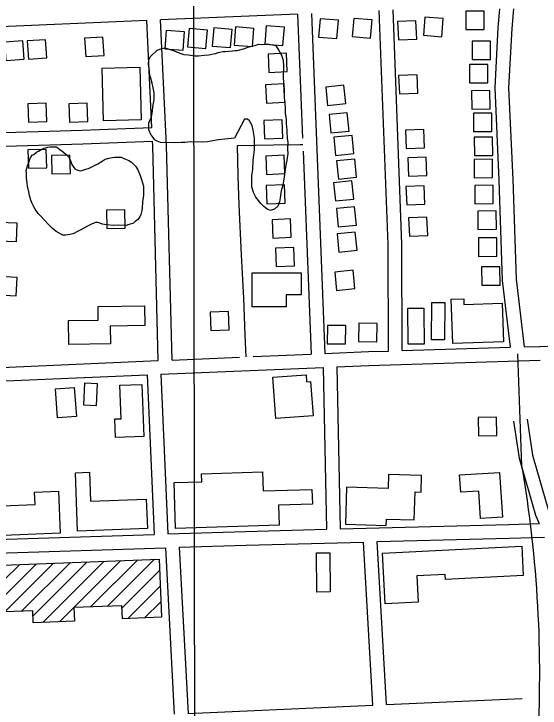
# Model space of a CAD drawing. Extents: x 3297716 to 3335574, y 688621 to 713991.
# Drawn here: x 3327704 to 3328852, y 709396 to 710910 of the extents above; entities that cross this region are included whole.
import ezdxf

# ---------------------------------------------------------------- set-up
doc = ezdxf.new("R2010")
doc.units = 0
for name, color, linetype in [('V-BLDG-OTLN', 7, 'Continuous'), ('V-GRID-MAJR', 7, 'Continuous'), ('V-ROAD-CNTR', 7, 'Continuous'), ('V-SITE-VEGE', 7, 'Continuous')]:
    doc.layers.add(name, color=color, linetype=linetype)

msp = doc.modelspace()

# ---------------------------------------------------------------- linework, layer by layer
at = {"layer": 'V-BLDG-OTLN'}
for p, q in [((3327908.4, 709618.2), (3328011.1, 709720.9)), ((3327681.5, 709674.2), (3327717, 709709.6)), ((3327682.8, 709640.1), (3327753.8, 709711)), ((3327684.2, 709606.1), (3327790.5, 709712.5)), ((3327721, 709607.6), (3327827.3, 709713.9)), ((3327745.8, 709597), (3327864.1, 709715.3)), ((3327767.1, 709583), (3327900.8, 709716.7)), ((3327803.9, 709584.4), (3327937.6, 709718.1)), ((3327871.6, 709616.8), (3327974.4, 709719.5)), ((3327939.8, 709614.3), (3328022, 709696.4)), ((3327952.4, 709591.5), (3328023.3, 709662.4)), ((3327989.2, 709592.9), (3328024.6, 709628.3))]:
    msp.add_line(p, q, dxfattribs=at)
for points in [[(3328640.6, 710899.7), (3328600.7, 710903), (3328597.4, 710863.2), (3328637.3, 710859.8)], [(3328730.1, 710876.1), (3328729.7, 710916.1), (3328689.7, 710915.7), (3328690.1, 710875.7)], [(3328411.9, 710895.8), (3328372.1, 710899.1), (3328368.8, 710859.2), (3328408.6, 710855.9)], [(3328485.3, 710896.8), (3328445.4, 710900.1), (3328442.1, 710860.3), (3328481.9, 710857)], [(3328541, 710893.4), (3328542.6, 710853.4), (3328582.6, 710855), (3328581, 710895)], [(3328076.4, 710870.4), (3328036.5, 710873.7), (3328033.2, 710833.8), (3328073.1, 710830.5)], [(3328126.1, 710874.3), (3328086.2, 710877.6), (3328082.9, 710837.8), (3328122.8, 710834.4)], [(3328179.9, 710876.1), (3328140, 710879.4), (3328136.7, 710839.5), (3328176.6, 710836.2)], [(3328227.7, 710878.2), (3328187.8, 710881.6), (3328184.5, 710841.7), (3328224.4, 710838.4)], [(3328294.3, 710880.5), (3328254.4, 710883.8), (3328251.1, 710843.9), (3328291, 710840.6)], [(3327898.3, 710859.1), (3327858.4, 710856.6), (3327860.9, 710816.6), (3327900.9, 710819.2)], [(3327723.8, 710850.9), (3327683.9, 710848.4), (3327686.4, 710808.5), (3327726.3, 710811)], [(3327773.2, 710853.6), (3327733.3, 710851.1), (3327735.8, 710811.2), (3327775.7, 710813.7)], [(3328743.7, 710810.6), (3328743.3, 710850.6), (3328703.3, 710850.2), (3328703.7, 710810.2)], [(3328300.3, 710784), (3328298.6, 710823.9), (3328258.7, 710822.3), (3328260.3, 710782.3)], [(3328738.1, 710759.6), (3328737.6, 710799.6), (3328697.6, 710799.2), (3328698.1, 710759.2)], [(3327896.8, 710791.7), (3327978.9, 710793.7), (3327981.8, 710679), (3327899.7, 710676.9)], [(3328543.3, 710775.3), (3328544.9, 710735.4), (3328584.9, 710736.9), (3328583.3, 710776.9)], [(3328294.9, 710717), (3328293.2, 710757), (3328253.2, 710755.3), (3328254.9, 710715.3)], [(3328384.2, 710750.2), (3328388.1, 710710.4), (3328427.9, 710714.4), (3328424, 710754.2)], [(3328742.7, 710702.7), (3328742.3, 710742.7), (3328702.3, 710742.2), (3328702.7, 710702.3)], [(3327736.3, 710673.7), (3327776.3, 710675.1), (3327774.9, 710715.1), (3327734.9, 710713.7)], [(3327825.6, 710674), (3327865.6, 710675.5), (3327864.2, 710715.4), (3327824.2, 710714)], [(3328391.4, 710690.1), (3328395.4, 710650.3), (3328435.2, 710654.3), (3328431.2, 710694.1)], [(3328746.8, 710653.7), (3328746.4, 710693.7), (3328706.4, 710693.3), (3328706.8, 710653.3)], [(3328290.6, 710639.1), (3328289, 710679), (3328249, 710677.4), (3328250.7, 710637.4)], [(3328401.8, 710641), (3328405.7, 710601.2), (3328445.5, 710605.2), (3328441.6, 710645)], [(3328558, 710656.5), (3328559.6, 710616.6), (3328599.5, 710618.1), (3328598, 710658.1)], [(3328748.6, 710601.3), (3328748.2, 710641.3), (3328708.2, 710640.9), (3328708.6, 710600.9)], [(3327774.9, 710614.5), (3327734.9, 710613.6), (3327735.8, 710573.6), (3327775.8, 710574.5)], [(3327826.4, 710601.7), (3327786.4, 710600.8), (3327787.3, 710560.8), (3327827.3, 710561.7)], [(3328294.9, 710561.6), (3328293.3, 710601.6), (3328253.3, 710599.9), (3328255, 710560)], [(3328407.9, 710589.4), (3328411.9, 710549.6), (3328451.7, 710553.6), (3328447.7, 710593.4)], [(3328563.3, 710595.8), (3328564.8, 710555.8), (3328604.8, 710557.4), (3328603.2, 710597.4)], [(3328748.3, 710552.8), (3328747.9, 710592.8), (3328707.9, 710592.4), (3328708.3, 710552.4)], [(3328401.5, 710541.7), (3328405.5, 710501.9), (3328445.3, 710505.9), (3328441.3, 710545.7)], [(3328295.8, 710497.5), (3328294.2, 710537.4), (3328254.2, 710535.8), (3328255.9, 710495.8)], [(3328559.2, 710533.3), (3328560.8, 710493.4), (3328600.7, 710495), (3328599.2, 710534.9)], [(3328749.7, 710496.3), (3328749.3, 710536.3), (3328709.3, 710535.9), (3328709.7, 710495.9)], [(3327947.1, 710442.7), (3327946.5, 710482.7), (3327906.5, 710482.1), (3327907.1, 710442.1)], [(3328407.4, 710485.2), (3328411.4, 710445.4), (3328451.2, 710449.4), (3328447.2, 710489.2)], [(3328756.3, 710440.4), (3328755.9, 710480.4), (3328715.9, 710480), (3328716.3, 710440)], [(3328308.7, 710422.8), (3328307.1, 710462.7), (3328267.1, 710461.1), (3328268.8, 710421.1)], [(3328565.1, 710465.2), (3328566.6, 710425.3), (3328606.6, 710426.8), (3328605, 710466.8)], [(3327671.5, 710455.2), (3327669.7, 710415.3), (3327709.6, 710413.5), (3327711.4, 710453.4)], [(3328409, 710430.2), (3328413, 710390.4), (3328452.8, 710394.4), (3328448.8, 710434.2)], [(3328757.5, 710381.6), (3328757.1, 710421.6), (3328717.1, 710421.2), (3328717.5, 710381.2)], [(3328316.4, 710360.7), (3328314.7, 710400.6), (3328274.8, 710399), (3328276.4, 710359)], [(3328764.4, 710318.5), (3328764, 710358.5), (3328724, 710358.1), (3328724.4, 710318.1)], [(3328297.9, 710271), (3328224, 710270.8), (3328223.7, 710345.3), (3328330.9, 710345.6), (3328331, 710297.1), (3328297.8, 710297)], [(3328404, 710346.8), (3328408, 710307), (3328447.8, 710311), (3328443.8, 710350.8)], [(3327671, 710336.9), (3327669.2, 710297), (3327709.2, 710295.2), (3327711, 710335.1)], [(3328643.9, 710280.3), (3328643.1, 710198.9), (3328615.1, 710199.2), (3328615.9, 710280.6)], [(3328661.1, 710191), (3328657.9, 710287.6), (3328685.1, 710288.5), (3328685.5, 710276.5), (3328769.3, 710279.3), (3328772.2, 710194.8)], [(3327915.1, 710190.5), (3327824, 710189.1), (3327823.2, 710241.3), (3327888.1, 710242.3), (3327887.7, 710271.7), (3327989.1, 710273.2), (3327989.7, 710230.3), (3327914.5, 710229.2)], [(3328598.1, 710261), (3328598.6, 710190), (3328563.8, 710189.8), (3328563.2, 710268.1), (3328598, 710268.3)], [(3328133.5, 710219.7), (3328173.5, 710220.9), (3328172.3, 710260.9), (3328132.3, 710259.7)], [(3328456, 710195.3), (3328496, 710194.8), (3328496.4, 710234.8), (3328456.4, 710235.3)], [(3328387.6, 710190.5), (3328427.6, 710190.1), (3328428, 710230.1), (3328388, 710230.5)], [(3328356.5, 710033.8), (3328275.5, 710027.9), (3328269, 710117.5), (3328341.3, 710122.7), (3328342.4, 710107.4), (3328351.1, 710108.1)], [(3327885.7, 710104.2), (3327883.4, 710055.3), (3327856.7, 710056.5), (3327859, 710105.4)], [(3327983.4, 710101.7), (3327987.3, 709988.6), (3327925.5, 709986.4), (3327924.1, 710026.7), (3327938.1, 710027.2), (3327935.5, 710100.1)], [(3327835.9, 710095), (3327840.4, 710031.8), (3327799.1, 710028.9), (3327794.7, 710092.1)], [(3328757.2, 709990.6), (3328756.7, 710030.6), (3328716.7, 710030.2), (3328717.2, 709990.2)], [(3327995.3, 709788), (3327843, 709782.3), (3327838.3, 709909.5), (3327869, 709910.6), (3327871.4, 709847.1), (3327992.9, 709851.6)], [(3328282.8, 709794.9), (3328056.6, 709787.7), (3328053.4, 709887.9), (3328113.7, 709889.8), (3328113.2, 709907.2), (3328246.1, 709911.5), (3328247.5, 709869.8), (3328354, 709873.2), (3328355.1, 709841), (3328281.4, 709838.7)], [(3328427.1, 709797.4), (3328516.2, 709794.5), (3328516.7, 709808.5), (3328577.3, 709806.6), (3328579.3, 709867.5), (3328592.3, 709867), (3328593.4, 709903.4), (3328521.1, 709905.7), (3328520.1, 709874.9), (3328429.7, 709877.8)], [(3328763.5, 709910.2), (3328769.8, 709812.8), (3328721.7, 709809.7), (3328717.9, 709869.4), (3328678.6, 709866.8), (3328676.2, 709904.6)], [(3327805.4, 709777.6), (3327681.2, 709772.7), (3327678.7, 709837.6), (3327750.6, 709840.4), (3327749.5, 709867.3), (3327801.8, 709869.4)], [(3328508.4, 709734.4), (3328811.7, 709749.4), (3328814.8, 709685.2), (3328645.3, 709676.8), (3328644.7, 709687.4), (3328582.6, 709684.3), (3328585.5, 709627.1), (3328513.9, 709623.5)], [(3327680.2, 709708.2), (3328021, 709721.3), (3328025.9, 709594.3), (3327940.7, 709591), (3327939.6, 709619.4), (3327834.9, 709615.4), (3327836.1, 709585.7), (3327746.4, 709582.2), (3327745.4, 709608.5), (3327684.1, 709606.1)], [(3328393.1, 709734.8), (3328394.1, 709649.5), (3328364.9, 709649.1), (3328364, 709734.5)]]:
    msp.add_lwpolyline(points, close=True, dxfattribs=at)
at = {"layer": 'V-GRID-MAJR'}
msp.add_spline([(3328118.7, 694026.2), (3328114.7, 697055), (3328106.8, 703116.6), (3328098.9, 709178.2), (3328094.9, 712211)], degree=3, dxfattribs=at)
at = {"layer": 'V-ROAD-CNTR'}
for points in [[(3328521, 710174.8), (3328520.2, 710407.3), (3328501, 710917.1)], [(3328551, 710175.7), (3328550.2, 710408), (3328531, 710918.4)], [(3328763.4, 710920.7), (3328759.9, 710880.2), (3328753.1, 710748.7), (3328762, 710547.6), (3328769.3, 710328.9), (3328786.7, 710183)], [(3328793.5, 710920.9), (3328789.8, 710878.1), (3328783.1, 710748.6), (3328792, 710548.7), (3328799.2, 710331.2), (3328816.8, 710183.9)], [(3328322.9, 710909.5), (3328023.9, 710896.6)], [(3328322.9, 710909.5), (3328333.7, 710639.2)], [(3328352.9, 710910.8), (3328382.6, 710169.4)], [(3327994, 710895.4), (3327625.1, 710879.5)], [(3328005.3, 710662), (3327994, 710895.4)], [(3328049.1, 710155.1), (3328037.2, 710623.1), (3328023.9, 710896.6)], [(3327635.7, 710650), (3327853.4, 710656.5), (3328005.3, 710662)], [(3327637.1, 710620.1), (3327854.4, 710626.5), (3328006.8, 710632)], [(3328019.1, 710153.8), (3328007.2, 710622), (3328006.8, 710632)], [(3328210.9, 710162), (3328208.6, 710210.1), (3328205.5, 710290.3), (3328200.4, 710384.4), (3328195.2, 710493.8), (3328193.5, 710556.6), (3328191.9, 710622.9), (3328270.4, 710624.3), (3328328.6, 710624.8), (3328334.3, 710625)], [(3328334.9, 710610.2), (3328352.6, 710168.1)], [(3328382.6, 710169.4), (3328477.5, 710173.4), (3328521, 710174.8)], [(3328551, 710175.7), (3328786.7, 710183)], [(3328816.8, 710183.9), (3328850.8, 710185)], [(3328850.6, 710185), (3328884.5, 710186.3)], [(3328049.1, 710155.1), (3328196.5, 710161.4)], [(3328226.1, 710162.7), (3328352.6, 710168.1)], [(3328812, 709924.8), (3328803.5, 710168.5)], [(3327659.4, 710138.5), (3328019.1, 710153.8)], [(3328408.8, 710140.4), (3328478.6, 710143.4), (3328851.7, 710155)], [(3328024.6, 710124), (3328378.9, 710139.2)], [(3328378.9, 710139.2), (3328386, 709786.2)], [(3328408.8, 710140.4), (3328415.9, 709787)], [(3327651.7, 710108.1), (3327994.6, 710122.8)], [(3327994.6, 710122.8), (3328010, 709775)], [(3328024.6, 710124), (3328039.9, 709776)], [(3328823.4, 710026.1), (3328835.4, 709948), (3328870.2, 709826.8), (3328881.5, 709799.4)], [(3328793.7, 710021.5), (3328806, 709941.5), (3328841.8, 709816.8), (3328849.4, 709798.6)], [(3328415.9, 709787), (3328783.7, 709796.8)], [(3328783.7, 709796.8), (3328849.4, 709798.6)], [(3328039.9, 709776), (3328209.5, 709781.5), (3328386, 709786.2)], [(3327664.6, 709763.9), (3328010, 709775)], [(3328496.3, 709759.2), (3328784.5, 709766.9)], [(3328784.5, 709766.9), (3328861.7, 709768.9)], [(3328064.7, 709746.8), (3328210.4, 709751.5), (3328466.3, 709758.4)], [(3328486.7, 709402.6), (3328466.3, 709758.4)], [(3328516.7, 709403.9), (3328496.3, 709759.2)], [(3327665.7, 709733.9), (3328034.7, 709745.8)], [(3328034.7, 709745.8), (3328054, 709382.9)], [(3328064.7, 709746.8), (3328083.9, 709384.3)], [(3328516.7, 709403.9), (3328812.5, 709417.4)], [(3328083.7, 709384.3), (3328486.7, 709402.6)]]:
    msp.add_lwpolyline(points, dxfattribs=at)
msp.add_arc((3326172.1, 709469.9), 2678.8, 356.5719, 9.7781, dxfattribs=at)
at = {"layer": 'V-SITE-VEGE'}
for points in [[(3328223, 710532.4), (3328223.4, 710557.6), (3328225, 710570.9), (3328226, 710590.9), (3328227.7, 710602), (3328228.6, 710613.1), (3328228.9, 710639.1), (3328226.2, 710656.1), (3328224.1, 710666.5), (3328218.3, 710677), (3328213.9, 710680), (3328207.2, 710680.1), (3328185.2, 710638.9), (3328171.1, 710637.6), (3328150.3, 710634.9), (3328137.7, 710632.9), (3328126.5, 710630.8), (3328114.6, 710630.2), (3328090.2, 710630.6), (3328076.8, 710629.3), (3328068.7, 710629.4), (3328053.8, 710628.9), (3328024.2, 710629.3), (3328016.8, 710632.3), (3328011.7, 710635.4), (3328005.9, 710642.9), (3328003.7, 710645.1), (3327998.6, 710657), (3327998.8, 710672.6), (3328001.1, 710678.5), (3328004.2, 710685.1), (3328006.6, 710697.7), (3328007.5, 710707.3), (3328009.9, 710722.9), (3328010.1, 710737.7), (3328008, 710748.8), (3328006, 710758.5), (3328003.1, 710769.6), (3328000.3, 710776.4), (3327999.6, 710783.8), (3327999.7, 710786.7), (3327998.3, 710794.2), (3327997.6, 710800.1), (3327998.5, 710809.7), (3328001.6, 710816.4), (3328016.6, 710831), (3328027, 710834.5), (3328034.4, 710835.9), (3328044.8, 710832.1), (3328053.6, 710829), (3328066.2, 710824.4), (3328075, 710821.3), (3328084.6, 710820.4), (3328098.7, 710818.7), (3328106.8, 710818.6), (3328119.5, 710819.9), (3328129.1, 710820.5), (3328139.5, 710822.6), (3328144.7, 710823.3), (3328149.9, 710825.5), (3328159.6, 710827.5), (3328164.8, 710827.5), (3328172.2, 710828.8), (3328181.1, 710829.5), (3328186.3, 710830.1), (3328190.8, 710830.1), (3328207.9, 710834.3), (3328214.6, 710837.2), (3328231.7, 710841.4), (3328238.4, 710843.5), (3328243.6, 710843.4), (3328251.7, 710844.1), (3328259.9, 710844), (3328271.7, 710841.6), (3328274.7, 710840.8), (3328276.1, 710839.3), (3328281.9, 710830.3), (3328287.7, 710819.9), (3328291.3, 710808.7), (3328291.8, 710795.3), (3328291.5, 710769.4), (3328292.8, 710754.6), (3328293.4, 710744.2), (3328293.9, 710727.1), (3328295.2, 710716.7), (3328295.7, 710701.9), (3328295.6, 710692.3), (3328297.7, 710680.4), (3328298.3, 710670.7), (3328299.6, 710656.6), (3328299.5, 710652.9), (3328300.1, 710638.1), (3328301.4, 710629.9), (3328301.2, 710615.1), (3328301.8, 710605.4), (3328299.4, 710590.7), (3328297, 710580.3), (3328295.4, 710565.5), (3328293.7, 710554.4), (3328290.5, 710536.7), (3328287.4, 710524.1)], [(3328287.4, 710524.1), (3328284.9, 710508.6), (3328283.3, 710499.7), (3328279.5, 710490.9), (3328272.8, 710484.3), (3328263.8, 710481.4), (3328256.4, 710483.8), (3328249.1, 710489.8), (3328242.5, 710496.6), (3328231.6, 710510), (3328226.5, 710520.5), (3328223, 710532.4)]]:
    msp.add_lwpolyline(points, dxfattribs=at)
msp.add_lwpolyline([(3327921.6, 710448.3), (3327905.9, 710449.7), (3327897.2, 710451.6), (3327887.6, 710454.7), (3327882.5, 710454.8), (3327873.5, 710451.2), (3327864.6, 710446.9), (3327851.9, 710439.6), (3327844.4, 710436), (3327833.2, 710430.3), (3327826.5, 710428.9), (3327817.6, 710427.5), (3327810.9, 710427.6), (3327796.2, 710435.2), (3327787.4, 710442.7), (3327778.6, 710451), (3327762.6, 710469), (3327757.4, 710474.3), (3327750.9, 710484), (3327748, 710489.2), (3327743.7, 710496.7), (3327741.5, 710503.4), (3327738, 710513.8), (3327736.6, 710522), (3327733.8, 710533.9), (3327733.2, 710541.3), (3327731.8, 710551.7), (3327732, 710562.1), (3327731.3, 710568), (3327733.7, 710578.4), (3327736.7, 710585.8), (3327739.8, 710595.4), (3327742.1, 710598.3), (3327745.1, 710602.7), (3327747.4, 710603.4), (3327753.4, 710608.5), (3327757.8, 710610.7), (3327765.3, 710615), (3327770.5, 710617.2), (3327778, 710619.3), (3327783.2, 710620), (3327796.5, 710619.8), (3327800.2, 710617.5), (3327803.1, 710615.2), (3327809, 710611.5), (3327817.8, 710603.9), (3327825.1, 710596.4), (3327828, 710589.7), (3327830.8, 710581.5), (3327833.7, 710577), (3327837.4, 710571.8), (3327840.3, 710570.3), (3327845.5, 710568), (3327849.9, 710567.9), (3327858.8, 710570.7), (3327868.5, 710573.6), (3327881.2, 710580.1), (3327887.2, 710583), (3327896.9, 710588.8), (3327903.6, 710593.1), (3327911.1, 710595.2), (3327914.8, 710595.9), (3327923.7, 710597.3), (3327937.8, 710597.1), (3327942.2, 710595.5), (3327947.4, 710593.2), (3327954.7, 710590.2), (3327960.6, 710586.4), (3327970.1, 710577.4), (3327974.5, 710569.9), (3327979.5, 710557.2), (3327982.3, 710549), (3327986.6, 710534.2), (3327987.2, 710526), (3327987.1, 710515.6), (3327986.2, 710509), (3327984.6, 710500.8), (3327984.6, 710497.9), (3327983.7, 710487.5), (3327982.9, 710480.8), (3327981.3, 710472.7), (3327979, 710467.5), (3327973.7, 710460.9), (3327968.5, 710457.3), (3327964.7, 710453.7), (3327955.8, 710450.8), (3327952.8, 710450.1), (3327949.8, 710448.7), (3327932, 710448.9)], close=True, dxfattribs=at)

doc.saveas('drawing.dxf')
